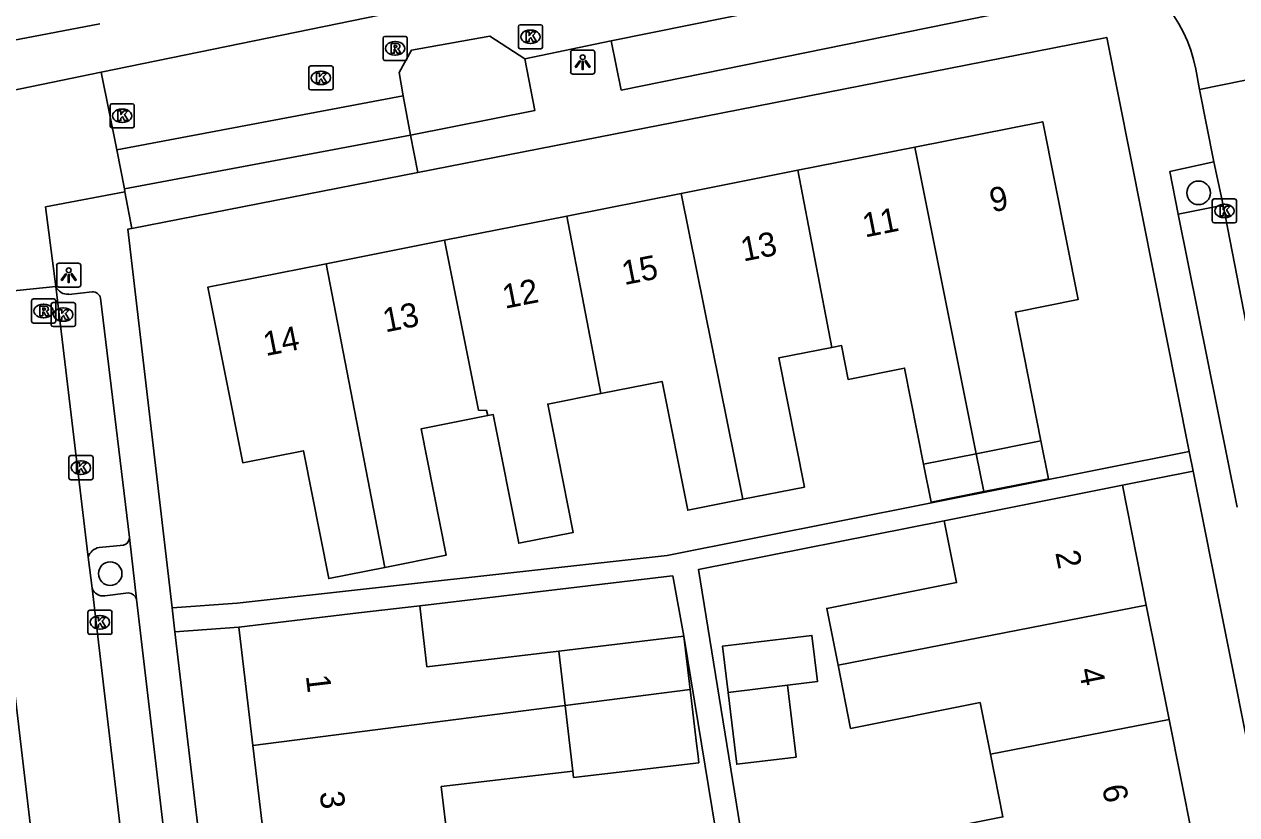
# Model space of a CAD drawing. Extents: x 162250 to 162654, y 380744 to 381605.
# Drawn here: x 162449 to 162499.3, y 381100.2 to 381133.1 of the extents above; entities that cross this region are included whole.
import ezdxf

# ---------------------------------------------------------------- set-up
doc = ezdxf.new("R2010")
doc.units = 0
for name, color, linetype in [('IMGEO_Boom', 7, 'Continuous'), ('IMGEO_Kolk', 7, 'Continuous'), ('IMGEO_Lichtpunt', 7, 'Continuous'), ('IMGEO_Pand', 7, 'Continuous'), ('IMGEO_Pand_nummerreeks', 7, 'Continuous'), ('IMGEO_Parkeervlak_open', 7, 'Continuous'), ('IMGEO_Rijbaan_lokaal_open', 7, 'Continuous'), ('IMGEO_Rioolput', 7, 'Continuous'), ('IMGEO_Voetpad_open', 7, 'Continuous'), ('IMGEO_Woonerf_open', 7, 'Continuous')]:
    doc.layers.add(name, color=color, linetype=linetype)

msp = doc.modelspace()

# ---------------------------------------------------------------- linework, layer by layer
at = {"layer": 'IMGEO_Boom'}
for centre in [(162497.693, 381126.06), (162452.524, 381110.25)]:
    msp.add_circle(centre, 0.489, dxfattribs=at)
at = {"layer": 'IMGEO_Kolk'}
for p, q in [((162469.466, 381132.112), (162469.466, 381132.964)), ((162469.541, 381133.038), (162470.393, 381133.038)), ((162469.954, 381132.818), (162469.979, 381132.818)), ((162470.467, 381132.964), (162470.467, 381132.112)), ((162469.977, 381132.258), (162469.952, 381132.258)), ((162470.393, 381132.038), (162469.541, 381132.038)), ((162460.77, 381130.407), (162460.77, 381131.259)), ((162460.845, 381131.333), (162461.697, 381131.333)), ((162461.771, 381131.259), (162461.771, 381130.407)), ((162461.258, 381131.113), (162461.283, 381131.113)), ((162461.697, 381130.333), (162460.845, 381130.333)), ((162461.281, 381130.553), (162461.256, 381130.553)), ((162452.522, 381128.833), (162452.522, 381129.685)), ((162452.597, 381129.759), (162453.449, 381129.759)), ((162453.523, 381129.685), (162453.523, 381128.833)), ((162453.01, 381129.539), (162453.035, 381129.539)), ((162453.449, 381128.759), (162452.597, 381128.759)), ((162453.033, 381128.979), (162453.008, 381128.979)), ((162498.264, 381124.883), (162498.264, 381125.735)), ((162498.339, 381125.809), (162499.191, 381125.809)), ((162499.265, 381125.735), (162499.265, 381124.883)), ((162498.752, 381125.589), (162498.777, 381125.589)), ((162499.191, 381124.809), (162498.339, 381124.809)), ((162498.775, 381125.029), (162498.75, 381125.029)), ((162450.076, 381120.58), (162450.076, 381121.432)), ((162450.151, 381121.506), (162451.003, 381121.506)), ((162450.564, 381121.286), (162450.589, 381121.286)), ((162451.077, 381121.432), (162451.077, 381120.58)), ((162450.587, 381120.726), (162450.562, 381120.726)), ((162451.003, 381120.506), (162450.151, 381120.506)), ((162450.809, 381114.225), (162450.809, 381115.077)), ((162450.884, 381115.151), (162451.736, 381115.151)), ((162451.81, 381115.077), (162451.81, 381114.225)), ((162451.297, 381114.931), (162451.322, 381114.931)), ((162451.736, 381114.151), (162450.884, 381114.151)), ((162451.32, 381114.371), (162451.295, 381114.371)), ((162451.597, 381107.805), (162451.597, 381108.657)), ((162451.672, 381108.731), (162452.524, 381108.731)), ((162452.598, 381108.657), (162452.598, 381107.805)), ((162452.085, 381108.511), (162452.11, 381108.511)), ((162452.524, 381107.731), (162451.672, 381107.731)), ((162452.108, 381107.951), (162452.083, 381107.951))]:
    msp.add_line(p, q, dxfattribs=at)
for points in [[(162469.466, 381132.112), (162469.466, 381132.964)], [(162469.541, 381133.038), (162470.393, 381133.038)], [(162469.787, 381132.738), (162469.91, 381132.738), (162469.91, 381132.587), (162470.04, 381132.738), (162470.204, 381132.738), (162470.058, 381132.587), (162470.211, 381132.338), (162470.059, 381132.338), (162469.974, 381132.502), (162469.91, 381132.435), (162469.91, 381132.338), (162469.787, 381132.338), (162469.787, 381132.738)], [(162470.467, 381132.964), (162470.467, 381132.112)], [(162470.393, 381132.038), (162469.541, 381132.038)], [(162460.77, 381130.407), (162460.77, 381131.259)], [(162460.845, 381131.333), (162461.697, 381131.333)], [(162461.771, 381131.259), (162461.771, 381130.407)], [(162461.091, 381131.033), (162461.214, 381131.033), (162461.214, 381130.882), (162461.344, 381131.033), (162461.508, 381131.033), (162461.362, 381130.882), (162461.515, 381130.633), (162461.363, 381130.633), (162461.278, 381130.797), (162461.214, 381130.73), (162461.214, 381130.633), (162461.091, 381130.633), (162461.091, 381131.033)], [(162461.697, 381130.333), (162460.845, 381130.333)], [(162452.522, 381128.833), (162452.522, 381129.685)], [(162452.597, 381129.759), (162453.449, 381129.759)], [(162453.523, 381129.685), (162453.523, 381128.833)], [(162452.843, 381129.459), (162452.966, 381129.459), (162452.966, 381129.308), (162453.096, 381129.459), (162453.26, 381129.459), (162453.114, 381129.308), (162453.267, 381129.059), (162453.115, 381129.059), (162453.03, 381129.223), (162452.966, 381129.156), (162452.966, 381129.059), (162452.843, 381129.059), (162452.843, 381129.459)], [(162453.449, 381128.759), (162452.597, 381128.759)], [(162498.264, 381124.883), (162498.264, 381125.735)], [(162498.339, 381125.809), (162499.191, 381125.809)], [(162499.265, 381125.735), (162499.265, 381124.883)], [(162498.585, 381125.509), (162498.708, 381125.509), (162498.708, 381125.358), (162498.838, 381125.509), (162499.002, 381125.509), (162498.856, 381125.358), (162499.009, 381125.109), (162498.857, 381125.109), (162498.772, 381125.273), (162498.708, 381125.206), (162498.708, 381125.109), (162498.585, 381125.109), (162498.585, 381125.509)], [(162499.191, 381124.809), (162498.339, 381124.809)], [(162450.076, 381120.58), (162450.076, 381121.432)], [(162450.151, 381121.506), (162451.003, 381121.506)], [(162450.397, 381121.206), (162450.52, 381121.206), (162450.52, 381121.055), (162450.65, 381121.206), (162450.814, 381121.206), (162450.668, 381121.055), (162450.821, 381120.806), (162450.669, 381120.806), (162450.584, 381120.97), (162450.52, 381120.903), (162450.52, 381120.806), (162450.397, 381120.806), (162450.397, 381121.206)], [(162451.077, 381121.432), (162451.077, 381120.58)], [(162451.003, 381120.506), (162450.151, 381120.506)], [(162450.809, 381114.225), (162450.809, 381115.077)], [(162450.884, 381115.151), (162451.736, 381115.151)], [(162451.81, 381115.077), (162451.81, 381114.225)], [(162451.13, 381114.851), (162451.253, 381114.851), (162451.253, 381114.7), (162451.383, 381114.851), (162451.547, 381114.851), (162451.401, 381114.7), (162451.554, 381114.451), (162451.402, 381114.451), (162451.317, 381114.615), (162451.253, 381114.548), (162451.253, 381114.451), (162451.13, 381114.451), (162451.13, 381114.851)], [(162451.736, 381114.151), (162450.884, 381114.151)], [(162451.597, 381107.805), (162451.597, 381108.657)], [(162451.672, 381108.731), (162452.524, 381108.731)], [(162452.598, 381108.657), (162452.598, 381107.805)], [(162451.918, 381108.431), (162452.041, 381108.431), (162452.041, 381108.28), (162452.171, 381108.431), (162452.335, 381108.431), (162452.189, 381108.28), (162452.342, 381108.031), (162452.19, 381108.031), (162452.105, 381108.195), (162452.041, 381108.128), (162452.041, 381108.031), (162451.918, 381108.031), (162451.918, 381108.431)], [(162452.524, 381107.731), (162451.672, 381107.731)]]:
    msp.add_lwpolyline(points, dxfattribs=at)
for centre, start, end in [((162469.543, 381132.962), 91.552, 178.448), ((162469.543, 381132.962), 91.552, 178.448), ((162470.391, 381132.962), 1.552, 88.448), ((162470.391, 381132.962), 1.552, 88.448), ((162469.543, 381132.114), 181.552, 268.448), ((162469.543, 381132.114), 181.552, 268.448), ((162470.391, 381132.114), 271.552, 358.448), ((162470.391, 381132.114), 271.552, 358.448), ((162460.847, 381131.257), 91.552, 178.448), ((162460.847, 381131.257), 91.552, 178.448), ((162461.695, 381131.257), 1.552, 88.448), ((162461.695, 381131.257), 1.552, 88.448), ((162460.847, 381130.409), 181.552, 268.448), ((162460.847, 381130.409), 181.552, 268.448), ((162461.695, 381130.409), 271.552, 358.448), ((162461.695, 381130.409), 271.552, 358.448), ((162452.599, 381129.683), 91.552, 178.448), ((162452.599, 381129.683), 91.552, 178.448), ((162453.447, 381129.683), 1.552, 88.448), ((162453.447, 381129.683), 1.552, 88.448), ((162452.599, 381128.835), 181.552, 268.448), ((162452.599, 381128.835), 181.552, 268.448), ((162453.447, 381128.835), 271.552, 358.448), ((162453.447, 381128.835), 271.552, 358.448), ((162498.341, 381125.733), 91.552, 178.448), ((162498.341, 381125.733), 91.552, 178.448), ((162499.189, 381125.733), 1.552, 88.448), ((162499.189, 381125.733), 1.552, 88.448), ((162498.341, 381124.885), 181.552, 268.448), ((162498.341, 381124.885), 181.552, 268.448), ((162499.189, 381124.885), 271.552, 358.448), ((162499.189, 381124.885), 271.552, 358.448), ((162450.153, 381121.43), 91.552, 178.448), ((162450.153, 381121.43), 91.552, 178.448), ((162451.001, 381121.43), 1.552, 88.448), ((162451.001, 381121.43), 1.552, 88.448), ((162450.153, 381120.582), 181.552, 268.448), ((162450.153, 381120.582), 181.552, 268.448), ((162451.001, 381120.582), 271.552, 358.448), ((162451.001, 381120.582), 271.552, 358.448), ((162450.886, 381115.075), 91.552, 178.448), ((162450.886, 381115.075), 91.552, 178.448), ((162451.734, 381115.075), 1.552, 88.448), ((162451.734, 381115.075), 1.552, 88.448), ((162450.886, 381114.227), 181.552, 268.448), ((162450.886, 381114.227), 181.552, 268.448), ((162451.734, 381114.227), 271.552, 358.448), ((162451.734, 381114.227), 271.552, 358.448), ((162451.674, 381108.655), 91.552, 178.448), ((162451.674, 381108.655), 91.552, 178.448), ((162452.522, 381108.655), 1.552, 88.448), ((162452.522, 381108.655), 1.552, 88.448), ((162451.674, 381107.807), 181.552, 268.448), ((162451.674, 381107.807), 181.552, 268.448), ((162452.522, 381107.807), 271.552, 358.448), ((162452.522, 381107.807), 271.552, 358.448)]:
    msp.add_arc(centre, 0.0765, start, end, dxfattribs=at)
for centre, major_axis, ratio, start_param, end_param in [((162469.953, 381132.538), (-0.387, 0.002), 0.722429, 4.712389, 7.853982), ((162469.978, 381132.538), (-0.39, 0.002), 0.717154, 1.570796, 4.712389), ((162461.257, 381130.833), (-0.387, 0.002), 0.722429, 4.712389, 7.853982), ((162461.282, 381130.833), (-0.39, 0.002), 0.717154, 1.570796, 4.712389), ((162453.009, 381129.259), (-0.387, 0.002), 0.722429, 4.712389, 7.853982), ((162453.034, 381129.259), (-0.39, 0.002), 0.717154, 1.570796, 4.712389), ((162498.751, 381125.309), (-0.387, 0.002), 0.722429, 4.712389, 7.853982), ((162498.776, 381125.309), (-0.39, 0.002), 0.717154, 1.570796, 4.712389), ((162450.563, 381121.006), (-0.387, 0.002), 0.722429, 4.712389, 7.853982), ((162450.588, 381121.006), (-0.39, 0.002), 0.717154, 1.570796, 4.712389), ((162451.296, 381114.651), (-0.387, 0.002), 0.722429, 4.712389, 7.853982), ((162451.321, 381114.651), (-0.39, 0.002), 0.717154, 1.570796, 4.712389), ((162452.084, 381108.231), (-0.387, 0.002), 0.722429, 4.712389, 7.853982), ((162452.109, 381108.231), (-0.39, 0.002), 0.717154, 1.570796, 4.712389)]:
    msp.add_ellipse(centre, major_axis=major_axis, ratio=ratio, start_param=start_param, end_param=end_param, dxfattribs=at)
at = {"layer": 'IMGEO_Lichtpunt'}
for p, q in [((162471.634, 381131.892), (162471.634, 381131.085)), ((162471.634, 381131.892), (162471.634, 381131.085)), ((162472.536, 381131.987), (162471.728, 381131.987)), ((162472.536, 381131.987), (162471.728, 381131.987)), ((162472.63, 381131.085), (162472.63, 381131.892)), ((162472.63, 381131.085), (162472.63, 381131.892)), ((162471.728, 381130.991), (162472.536, 381130.991)), ((162471.728, 381130.991), (162472.536, 381130.991)), ((162451.204, 381123.14), (162450.396, 381123.14)), ((162451.204, 381123.14), (162450.396, 381123.14)), ((162450.302, 381123.045), (162450.302, 381122.238)), ((162450.302, 381123.045), (162450.302, 381122.238)), ((162451.298, 381122.238), (162451.298, 381123.045)), ((162451.298, 381122.238), (162451.298, 381123.045)), ((162450.396, 381122.144), (162451.204, 381122.144)), ((162450.396, 381122.144), (162451.204, 381122.144))]:
    msp.add_line(p, q, dxfattribs=at)
for points in [[(162472.008, 381131.556), (162472.047, 381131.528), (162471.859, 381131.266), (162471.821, 381131.293), (162472.008, 381131.556)], [(162472.11, 381131.508), (162472.157, 381131.508), (162472.157, 381131.186), (162472.11, 381131.186), (162472.11, 381131.508)], [(162472.22, 381131.528), (162472.258, 381131.555), (162472.445, 381131.293), (162472.406, 381131.265), (162472.22, 381131.528)], [(162450.676, 381122.709), (162450.715, 381122.681), (162450.527, 381122.419), (162450.489, 381122.446), (162450.676, 381122.709)], [(162450.778, 381122.661), (162450.825, 381122.661), (162450.825, 381122.339), (162450.778, 381122.339), (162450.778, 381122.661)], [(162450.888, 381122.681), (162450.926, 381122.708), (162451.113, 381122.446), (162451.074, 381122.418), (162450.888, 381122.681)]]:
    msp.add_lwpolyline(points, dxfattribs=at)
for centre in [(162472.133, 381131.69), (162450.801, 381122.843)]:
    msp.add_circle(centre, 0.0994, dxfattribs=at)
for centre, start, end in [((162471.728, 381131.892), 90, 180), ((162471.728, 381131.892), 90, 180), ((162472.536, 381131.892), 0, 90), ((162472.536, 381131.892), 0, 90), ((162471.728, 381131.085), 180, 270), ((162471.728, 381131.085), 180, 270), ((162472.536, 381131.085), 270, 0), ((162472.536, 381131.085), 270, 360), ((162450.396, 381123.045), 90, 180), ((162450.396, 381123.045), 90, 180), ((162451.204, 381123.045), 0, 90), ((162451.204, 381123.045), 0, 90), ((162450.396, 381122.238), 180, 270), ((162450.396, 381122.238), 180, 270), ((162451.204, 381122.238), 270, 0), ((162451.204, 381122.238), 270, 360)]:
    msp.add_arc(centre, 0.0946, start, end, dxfattribs=at)
at = {"layer": 'IMGEO_Pand'}
for points in [[(162485.914, 381127.956), (162491.229, 381129.009), (162492.692, 381121.626), (162490.09, 381121.11), (162491.149, 381115.759)], [(162481.058, 381126.995), (162485.914, 381127.956)], [(162488.468, 381115.228), (162485.914, 381127.956)], [(162476.214, 381126.035), (162481.058, 381126.995)], [(162481.058, 381126.995), (162482.473, 381119.641)], [(162471.474, 381125.097), (162476.214, 381126.035)], [(162476.214, 381126.035), (162478.782, 381113.339)], [(162466.395, 381124.091), (162471.474, 381125.097)], [(162471.474, 381125.097), (162472.889, 381117.729)], [(162461.482, 381123.118), (162466.395, 381124.091)], [(162468.19, 381116.809), (162468.147, 381117.028), (162467.802, 381117.044), (162466.395, 381124.091)], [(162463.916, 381110.508), (162461.595, 381110.048), (162460.544, 381115.354), (162458.024, 381114.855), (162456.58, 381122.147), (162461.482, 381123.118)], [(162463.916, 381110.508), (162461.482, 381123.118)], [(162482.473, 381119.641), (162480.27, 381119.205), (162481.332, 381113.844), (162478.782, 381113.339)], [(162486.282, 381114.795), (162485.492, 381118.781), (162483.147, 381118.317), (162482.877, 381119.721), (162482.473, 381119.641)], [(162478.782, 381113.339), (162476.49, 381112.885), (162475.431, 381118.232), (162472.889, 381117.729)], [(162472.889, 381117.729), (162470.683, 381117.292), (162471.739, 381111.959), (162469.48, 381111.512), (162468.422, 381116.855), (162468.19, 381116.809)], [(162468.19, 381116.809), (162465.427, 381116.262), (162466.466, 381111.013), (162463.916, 381110.508)], [(162491.149, 381115.759), (162488.468, 381115.228)], [(162488.784, 381113.656), (162491.46, 381114.186), (162491.149, 381115.759)], [(162488.468, 381115.228), (162486.282, 381114.795)], [(162488.784, 381113.656), (162488.468, 381115.228)], [(162486.282, 381114.795), (162486.594, 381113.222), (162488.784, 381113.656)], [(162487.135, 381112.449), (162489.628, 381112.946), (162494.531, 381113.923)], [(162494.531, 381113.923), (162495.525, 381108.936)], [(162482.729, 381106.447), (162482.259, 381108.804), (162487.647, 381109.878), (162487.135, 381112.449)], [(162457.866, 381108.03), (162462.832, 381108.618), (162465.371, 381108.918)], [(162465.371, 381108.918), (162465.671, 381106.386), (162471.138, 381107.033)], [(162482.729, 381106.447), (162495.525, 381108.936)], [(162495.525, 381108.936), (162496.47, 381104.194)], [(162458.446, 381103.113), (162457.866, 381108.03)], [(162476.332, 381107.648), (162471.138, 381107.033)], [(162476.593, 381105.44), (162476.332, 381107.648)], [(162480.628, 381105.617), (162481.874, 381105.766), (162481.644, 381107.684), (162477.942, 381107.24), (162478.172, 381105.322)], [(162471.138, 381107.033), (162471.405, 381104.775)], [(162489.054, 381102.758), (162488.627, 381104.899), (162483.251, 381103.827), (162482.729, 381106.447)], [(162480.628, 381105.617), (162478.172, 381105.322)], [(162478.172, 381105.322), (162478.53, 381102.338), (162480.987, 381102.633), (162480.628, 381105.617)], [(162476.593, 381105.44), (162471.405, 381104.775)], [(162471.726, 381102.055), (162471.758, 381101.788), (162476.952, 381102.402), (162476.92, 381102.669), (162476.857, 381103.203), (162476.593, 381105.44)], [(162471.405, 381104.775), (162458.446, 381103.113)], [(162471.405, 381104.775), (162471.726, 381102.055)], [(162489.054, 381102.758), (162496.47, 381104.194)], [(162496.47, 381104.194), (162497.44, 381099.325)], [(162459.036, 381098.119), (162458.446, 381103.113)], [(162484.68, 381096.851), (162484.234, 381099.088), (162489.573, 381100.153), (162489.054, 381102.758)], [(162471.726, 381102.055), (162466.261, 381101.409), (162466.532, 381099.118)]]:
    msp.add_lwpolyline(points, dxfattribs=at)
at = {"layer": 'IMGEO_Parkeervlak_open'}
for points in [[(162473.317, 381132.371), (162489.429, 381135.631)], [(162464.689, 381130.088), (162452.804, 381127.849)], [(162464.985, 381128.457), (162464.689, 381130.088)], [(162452.804, 381127.849), (162453.111, 381126.221)], [(162498.718, 381125.553), (162496.851, 381125.168)], [(162498.718, 381125.553), (162501.08, 381113.372)], [(162452.061, 381111.334), (162453.076, 381111.429)], [(162452.302, 381109.334), (162453.286, 381109.449)]]:
    msp.add_lwpolyline(points, dxfattribs=at)
for centre, radius, start, end in [((162452.997, 381111.741), 0.322, 284.1701, 1.5778), ((162452.161, 381110.769), 0.574, 100.0087, 162.6523), ((162452.22, 381109.803), 0.476, 199.4136, 279.8725), ((162453.255, 381109.063), 0.387, 19.4296, 85.4166)]:
    msp.add_arc(centre, radius, start, end, dxfattribs=at)
at = {"layer": 'IMGEO_Rijbaan_lokaal_open'}
for points in [[(162497.734, 381130.354), (162497.575, 381131.191)], [(162501.415, 381131.097), (162497.734, 381130.354)], [(162446.621, 381121.794), (162450.271, 381122.166)], [(162450.271, 381122.166), (162451.613, 381110.94)], [(162449.542, 381096.926), (162446.81, 381120.142)], [(162451.613, 381110.94), (162451.771, 381109.645)], [(162451.771, 381109.645), (162454.497, 381086.417)]]:
    msp.add_lwpolyline(points, dxfattribs=at)
msp.add_arc((162491.568, 381130.04), 6.117, 10.8427, 70.9503, dxfattribs=at)
at = {"layer": 'IMGEO_Rioolput'}
for p, q in [((162463.848, 381131.63), (162463.848, 381132.482)), ((162463.923, 381132.556), (162464.775, 381132.556)), ((162464.336, 381132.336), (162464.361, 381132.336)), ((162464.849, 381132.482), (162464.849, 381131.63)), ((162464.359, 381131.776), (162464.334, 381131.776)), ((162464.775, 381131.556), (162463.923, 381131.556)), ((162449.335, 381121.654), (162450.187, 381121.654)), ((162449.26, 381120.728), (162449.26, 381121.58)), ((162449.748, 381121.434), (162449.773, 381121.434)), ((162450.261, 381121.58), (162450.261, 381120.728)), ((162450.187, 381120.654), (162449.335, 381120.654)), ((162449.771, 381120.874), (162449.746, 381120.874))]:
    msp.add_line(p, q, dxfattribs=at)
for points in [[(162463.848, 381131.63), (162463.848, 381132.482)], [(162463.923, 381132.556), (162464.775, 381132.556)], [(162464.437, 381132.254), (162464.185, 381132.256), (162464.185, 381131.856)], [(162464.849, 381132.482), (162464.849, 381131.63)], [(162464.185, 381131.856), (162464.309, 381131.856), (162464.309, 381132.018), (162464.32, 381132.018)], [(162464.363, 381132.175), (162464.309, 381132.175), (162464.309, 381132.094)], [(162464.309, 381132.094), (162464.361, 381132.094)], [(162464.367, 381131.989), (162464.438, 381131.856), (162464.578, 381131.856), (162464.513, 381131.982)], [(162464.775, 381131.556), (162463.923, 381131.556)], [(162449.335, 381121.654), (162450.187, 381121.654)], [(162449.26, 381120.728), (162449.26, 381121.58)], [(162449.849, 381121.352), (162449.597, 381121.354), (162449.597, 381120.954)], [(162449.597, 381120.954), (162449.721, 381120.954), (162449.721, 381121.116), (162449.732, 381121.116)], [(162449.775, 381121.273), (162449.721, 381121.273), (162449.721, 381121.192)], [(162449.721, 381121.192), (162449.773, 381121.192)], [(162450.261, 381121.58), (162450.261, 381120.728)], [(162450.187, 381120.654), (162449.335, 381120.654)], [(162449.779, 381121.087), (162449.85, 381120.954), (162449.99, 381120.954), (162449.925, 381121.08)]]:
    msp.add_lwpolyline(points, dxfattribs=at)
for centre, radius, start, end in [((162463.925, 381132.48), 0.0765, 91.552, 178.448), ((162463.925, 381132.48), 0.0765, 91.552, 178.448), ((162464.436, 381132.144), 0.109, 350.3612, 89.416), ((162464.773, 381132.48), 0.0765, 1.552, 88.448), ((162464.773, 381132.48), 0.0765, 1.552, 88.448), ((162464.319, 381131.965), 0.0533, 26.0293, 88.6989), ((162464.345, 381132.283), 0.19, 274.7715, 282.9687), ((162464.369, 381132.079), 0.0964, 77.0061, 93.1865), ((162464.383, 381132.136), 0.0378, 276.6634, 79.6772), ((162464.434, 381132.144), 0.112, 277.5842, 350.9817), ((162464.418, 381131.929), 0.108, 29.5134, 73.7905), ((162463.925, 381131.632), 0.0765, 181.552, 268.448), ((162463.925, 381131.632), 0.0765, 181.552, 268.448), ((162464.773, 381131.632), 0.0765, 271.552, 358.448), ((162464.773, 381131.632), 0.0765, 271.552, 358.448), ((162449.337, 381121.578), 0.0765, 91.552, 178.448), ((162449.337, 381121.578), 0.0765, 91.552, 178.448), ((162450.185, 381121.578), 0.0765, 1.552, 88.448), ((162450.185, 381121.578), 0.0765, 1.552, 88.448), ((162449.731, 381121.063), 0.0533, 26.0293, 88.6989), ((162449.757, 381121.381), 0.19, 274.7715, 282.9687), ((162449.781, 381121.177), 0.0964, 77.0061, 93.1865), ((162449.795, 381121.234), 0.0378, 276.6634, 79.6772), ((162449.848, 381121.242), 0.109, 350.3612, 89.416), ((162449.846, 381121.242), 0.112, 277.5842, 350.9817), ((162449.83, 381121.027), 0.108, 29.5134, 73.7905), ((162449.337, 381120.73), 0.0765, 181.552, 268.448), ((162449.337, 381120.73), 0.0765, 181.552, 268.448), ((162450.185, 381120.73), 0.0765, 271.552, 358.448), ((162450.185, 381120.73), 0.0765, 271.552, 358.448)]:
    msp.add_arc(centre, radius, start, end, dxfattribs=at)
for centre, major_axis, ratio, start_param, end_param in [((162464.335, 381132.056), (-0.387, 0.002), 0.722429, 4.712389, 7.853982), ((162464.36, 381132.056), (-0.39, 0.002), 0.717154, 1.570796, 4.712389), ((162449.747, 381121.154), (-0.387, 0.002), 0.722429, 4.712389, 7.853982), ((162449.772, 381121.154), (-0.39, 0.002), 0.717154, 1.570796, 4.712389)]:
    msp.add_ellipse(centre, major_axis=major_axis, ratio=ratio, start_param=start_param, end_param=end_param, dxfattribs=at)
at = {"layer": 'IMGEO_Voetpad_open'}
for points in [[(162452.099, 381133.079), (162448.463, 381132.382), (162447.757, 381133.713)], [(162489.854, 381133.608), (162473.736, 381130.323), (162473.317, 381132.371)], [(162497.308, 381115.321), (162493.88, 381132.513), (162477.17, 381129.234), (162467.2, 381127.278), (162465.291, 381126.904)], [(162473.317, 381132.371), (162469.735, 381131.623)], [(162469.735, 381131.623), (162470.141, 381129.474), (162464.985, 381128.457)], [(162497.734, 381130.354), (162498.328, 381127.348)], [(162453.111, 381126.221), (162464.985, 381128.457)], [(162464.985, 381128.457), (162465.291, 381126.904)], [(162496.851, 381125.168), (162496.506, 381126.951), (162498.328, 381127.348)], [(162465.291, 381126.904), (162453.42, 381124.581)], [(162453.133, 381126.105), (162453.111, 381126.221)], [(162450.271, 381122.166), (162449.845, 381125.478), (162453.133, 381126.105)], [(162453.133, 381126.105), (162453.42, 381124.581)], [(162499.29, 381113.013), (162496.851, 381125.168)], [(162453.42, 381124.581), (162453.249, 381124.547), (162455.093, 381108.828)], [(162451.777, 381121.946), (162450.803, 381121.845)], [(162453.319, 381111.75), (162452.123, 381121.691)], [(162455.093, 381108.828), (162457.792, 381109.027), (162475.635, 381111), (162497.308, 381115.321)], [(162497.308, 381115.321), (162497.47, 381114.509)], [(162497.47, 381114.509), (162494.531, 381113.923)], [(162497.47, 381114.509), (162500, 381101.818), (162507.87, 381062.342)], [(162487.135, 381112.449), (162476.937, 381110.416), (162478.902, 381098.285)], [(162453.62, 381109.192), (162453.319, 381111.75)], [(162476.332, 381107.648), (162475.872, 381110.159), (162475.736, 381110.143), (162465.371, 381108.918)], [(162456.195, 381087.318), (162453.62, 381109.192)], [(162455.093, 381108.828), (162455.21, 381107.834)], [(162457.866, 381108.03), (162455.21, 381107.834)], [(162455.21, 381107.834), (162462.62, 381045.107), (162467.864, 381000), (162469.785, 380983.331)], [(162477.953, 381097.785), (162476.332, 381107.648)]]:
    msp.add_lwpolyline(points, dxfattribs=at)
for centre, radius, start, end in [((162450.771, 381122.393), 0.548, 204.3929, 273.3949), ((162451.805, 381121.622), 0.325, 12.2109, 95.0091)]:
    msp.add_arc(centre, radius, start, end, dxfattribs=at)
at = {"layer": 'IMGEO_Woonerf_open'}
for points in [[(162452.152, 381131.066), (162472.954, 381135.343)], [(162469.735, 381131.623), (162468.28, 381132.559), (162465.028, 381131.979), (162464.513, 381131.054), (162464.689, 381130.088)], [(162444.708, 381129.536), (162452.152, 381131.066)], [(162452.804, 381127.849), (162452.152, 381131.066)], [(162498.328, 381127.348), (162498.718, 381125.553)]]:
    msp.add_lwpolyline(points, dxfattribs=at)

# ---------------------------------------------------------------- texts
at = {"layer": 'IMGEO_Pand_nummerreeks'}
for s, rotation, p in [('9', 11.2021, (162489.127, 381125.248)), ('11', 11.2013, (162483.849, 381124.204)), ('13', 11.2021, (162478.798, 381123.204)), ('15', 11.2021, (162473.86, 381122.226)), ('12', 11.2021, (162468.905, 381121.244)), ('13', 11.2021, (162463.943, 381120.262)), ('14', 11.2021, (162458.979, 381119.279)), ('2', 281.2718, (162491.744, 381111.125)), ('4', 281.2718, (162492.713, 381106.264)), ('1', 276.7316, (162460.641, 381106.01)), ('3', 276.7316, (162461.213, 381101.172)), ('6', 281.2718, (162493.681, 381101.405))]:
    msp.add_text(s, height=1, rotation=rotation, dxfattribs=at).set_placement(p)

doc.saveas('drawing.dxf')
